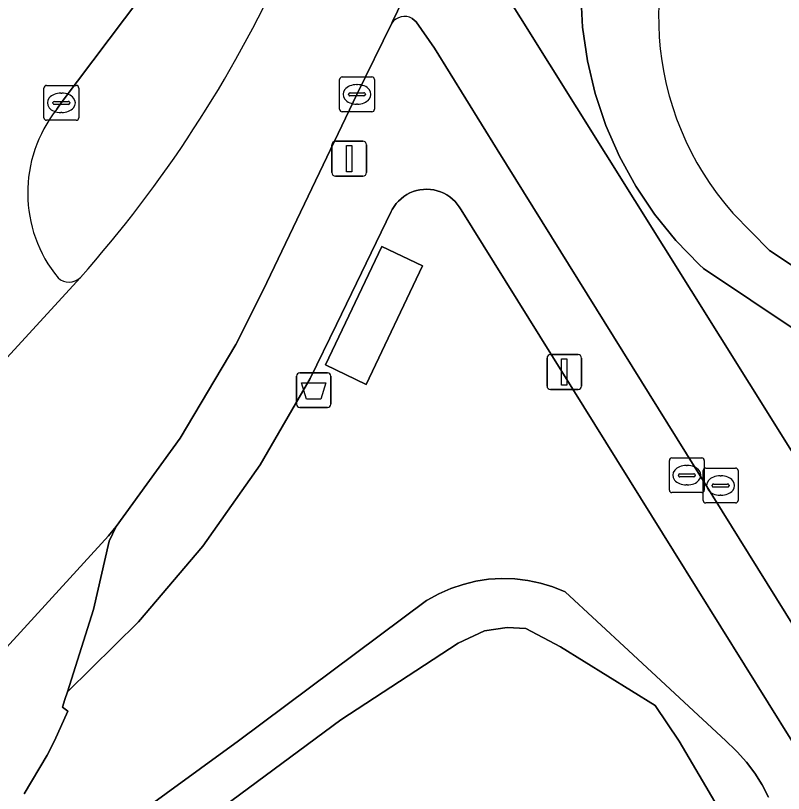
# Model space of a CAD drawing. Extents: x 158835 to 160077, y 386387 to 387778.
# Drawn here: x 159223.78 to 159245.8, y 386748.49 to 386770.82 of the extents above; entities that cross this region are included whole.
import ezdxf

# ---------------------------------------------------------------- set-up
doc = ezdxf.new("R2010")
doc.units = 0
for name, color, linetype in [('IMGEO_Afvalbak', 7, 'Continuous'), ('IMGEO_Berm_groen', 7, 'Continuous'), ('IMGEO_Fietspad_gesloten', 7, 'Continuous'), ('IMGEO_Kolk', 7, 'Continuous'), ('IMGEO_Lichtmast', 7, 'Continuous'), ('IMGEO_Oever', 7, 'Continuous'), ('IMGEO_OVBaan_gesloten', 7, 'Continuous'), ('IMGEO_Rioolput', 7, 'Continuous'), ('IMGEO_Verkeerseiland_open', 7, 'Continuous'), ('IMGEO_Voetpad_open', 7, 'Continuous'), ('IMGEO_Waterloop', 7, 'Continuous')]:
    doc.layers.add(name, color=color, linetype=linetype)

msp = doc.modelspace()

# ---------------------------------------------------------------- linework, layer by layer
at = {"layer": 'IMGEO_Afvalbak'}
for p, q in [((159231.832, 386759.667), (159231.832, 386760.467)), ((159231.832, 386760.467), (159231.832, 386759.667)), ((159231.932, 386760.567), (159232.722, 386760.567)), ((159232.722, 386760.567), (159231.932, 386760.567)), ((159232.822, 386760.467), (159232.822, 386759.667)), ((159232.822, 386759.667), (159232.822, 386760.467)), ((159232.722, 386759.567), (159231.932, 386759.567)), ((159231.932, 386759.567), (159232.722, 386759.567))]:
    msp.add_line(p, q, dxfattribs=at)
msp.add_lwpolyline([(159231.975, 386760.281), (159232.679, 386760.281), (159232.53, 386759.811), (159232.124, 386759.811), (159231.975, 386760.281)], dxfattribs=at)
for centre, start, end in [((159231.932, 386760.467), 90, 180), ((159231.932, 386760.467), 90, 180), ((159232.722, 386760.467), 0, 90), ((159232.722, 386760.467), 360, 90), ((159231.932, 386759.667), 180, 270), ((159231.932, 386759.667), 180, 270), ((159232.722, 386759.667), 270, 0), ((159232.722, 386759.667), 270, 0)]:
    msp.add_arc(centre, 0.1, start, end, dxfattribs=at)
at = {"layer": 'IMGEO_Berm_groen'}
for points in [[(159279.585, 386738.416), (159267.985, 386728.947), (159261.177, 386740.476), (159253.846, 386749.624), (159246.227, 386761.743), (159243.51, 386763.556), (159243.393, 386763.665), (159242.718, 386764.361), (159242.107, 386765.115), (159241.567, 386765.92), (159241.1, 386766.77), (159240.711, 386767.659), (159240.404, 386768.578), (159240.179, 386769.522), (159240.04, 386770.482), (159239.987, 386771.45), (159240.385, 386772.855), (159251.504, 386795.194), (159259.44, 386808.818), (159260.712, 386811.091), (159261.396, 386812.36), (159267.753, 386822.227), (159295.387, 386860.749)], [(159246.85, 386796.388), (159236.355, 386774.31), (159237.428, 386772.089), (159244.816, 386760.267), (159251.232, 386750), (159255.395, 386743.339), (159259.525, 386736.27), (159262.449, 386731.624), (159263.9, 386729.347), (159264.351, 386728.649), (159264.919, 386727.833)], [(159236.556, 386765.239), (159236.505, 386765.325), (159236.446, 386765.407), (159236.381, 386765.483), (159236.308, 386765.552), (159236.23, 386765.615), (159236.147, 386765.671), (159236.059, 386765.719), (159235.967, 386765.759), (159235.871, 386765.791), (159235.774, 386765.814), (159235.674, 386765.828), (159235.574, 386765.833), (159235.474, 386765.83), (159235.374, 386765.817), (159235.276, 386765.795), (159235.18, 386765.765), (159235.088, 386765.726), (159234.999, 386765.68), (159234.915, 386765.625), (159234.836, 386765.563), (159234.762, 386765.495), (159234.696, 386765.42), (159234.636, 386765.339), (159234.583, 386765.254), (159234.553, 386765.195), (159232.982, 386761.949), (159232.228, 386760.4), (159230.797, 386757.927), (159229.15, 386755.592), (159227.302, 386753.414), (159225.266, 386751.409), (159225.191, 386751.187), (159225.119, 386750.964), (159225.279, 386750.851), (159224.891, 386750), (159224.678, 386749.587), (159224.02, 386748.482)], [(159260.57, 386726.664), (159246.043, 386750), (159242.646, 386755.457), (159236.556, 386765.239)], [(159213.245, 386737.678), (159230.172, 386750), (159235.567, 386754.025), (159235.587, 386754.037), (159235.915, 386754.22), (159236.257, 386754.372), (159236.611, 386754.493), (159236.975, 386754.581), (159237.346, 386754.637), (159237.72, 386754.66), (159238.094, 386754.649), (159238.466, 386754.605), (159238.833, 386754.527), (159239.191, 386754.417), (159239.538, 386754.276), (159241.353, 386752.591), (159244.145, 386750), (159244.429, 386749.736), (159244.478, 386749.687), (159244.745, 386749.393), (159244.985, 386749.075), (159245.196, 386748.737), (159245.376, 386748.382)]]:
    msp.add_lwpolyline(points, dxfattribs=at)
msp.add_lwpolyline([(159233.836, 386760.231), (159232.663, 386760.789), (159234.28, 386764.192), (159235.453, 386763.634)], close=True, dxfattribs=at)
at = {"layer": 'IMGEO_Fietspad_gesloten'}
for points in [[(159244.816, 386760.267), (159237.428, 386772.089), (159236.355, 386774.31), (159234.591, 386770.651), (159234.566, 386770.6)], [(159224.961, 386768.129), (159225.089, 386768.314), (159229.188, 386773.771)], [(159235.154, 386770.735), (159235.271, 386770.634), (159235.794, 386769.886), (159237.592, 386766.977), (159242.486, 386759.102), (159247.921, 386750.366), (159253.448, 386741.56), (159259.48, 386731.822), (159261.663, 386728.3), (159262.549, 386726.916)], [(159223.299, 386760.747), (159223.523, 386760.992), (159225.636, 386763.299)], [(159264.919, 386727.833), (159264.351, 386728.649), (159263.9, 386729.347), (159262.449, 386731.624), (159259.525, 386736.27), (159255.395, 386743.339), (159251.232, 386750), (159244.816, 386760.267)], [(159224.02, 386748.482), (159224.678, 386749.587), (159224.891, 386750), (159225.279, 386750.851), (159225.119, 386750.964), (159225.191, 386751.187), (159225.266, 386751.409), (159226.014, 386753.775), (159226.463, 386755.731), (159226.661, 386756.15), (159226.442, 386755.886), (159222.498, 386751.568)]]:
    msp.add_lwpolyline(points, dxfattribs=at)
for centre, radius, start, end in [((159234.936, 386770.336), 0.455, 61.3961, 144.465), ((159227.983, 386765.729), 3.859, 141.5421, 219.2626), ((159225.309, 386763.634), 0.468, 227.8393, 314.3057)]:
    msp.add_arc(centre, radius, start, end, dxfattribs=at)
at = {"layer": 'IMGEO_Kolk'}
for p, q in [((159233.069, 386768.131), (159233.069, 386768.983)), ((159233.144, 386769.057), (159233.996, 386769.057)), ((159234.07, 386768.983), (159234.07, 386768.131)), ((159224.589, 386767.887), (159224.589, 386768.739)), ((159224.664, 386768.813), (159225.516, 386768.813)), ((159225.59, 386768.739), (159225.59, 386767.887)), ((159233.557, 386768.837), (159233.582, 386768.837)), ((159225.077, 386768.593), (159225.102, 386768.593)), ((159233.328, 386768.551), (159233.328, 386768.563)), ((159233.766, 386768.514), (159233.368, 386768.514)), ((159233.371, 386768.6), (159233.769, 386768.6)), ((159233.812, 386768.563), (159233.812, 386768.551)), ((159224.848, 386768.307), (159224.848, 386768.319)), ((159225.286, 386768.27), (159224.888, 386768.27)), ((159224.891, 386768.356), (159225.289, 386768.356)), ((159225.332, 386768.319), (159225.332, 386768.307)), ((159233.58, 386768.277), (159233.555, 386768.277)), ((159225.1, 386768.033), (159225.075, 386768.033)), ((159233.996, 386768.057), (159233.144, 386768.057)), ((159225.516, 386767.813), (159224.664, 386767.813))]:
    msp.add_line(p, q, dxfattribs=at)
for points in [[(159233.069, 386768.131), (159233.069, 386768.983)], [(159233.144, 386769.057), (159233.996, 386769.057)], [(159234.07, 386768.983), (159234.07, 386768.131)], [(159224.589, 386767.887), (159224.589, 386768.739)], [(159224.664, 386768.813), (159225.516, 386768.813)], [(159225.59, 386768.739), (159225.59, 386767.887)], [(159233.996, 386768.057), (159233.144, 386768.057)], [(159225.516, 386767.813), (159224.664, 386767.813)]]:
    msp.add_lwpolyline(points, dxfattribs=at)
for centre, radius, start, end in [((159233.146, 386768.981), 0.0765, 91.552, 178.448), ((159233.146, 386768.981), 0.0765, 91.552, 178.448), ((159233.994, 386768.981), 0.0765, 1.552, 88.448), ((159233.994, 386768.981), 0.0765, 1.552, 88.448), ((159224.666, 386768.737), 0.0765, 91.552, 178.448), ((159224.666, 386768.737), 0.0765, 91.552, 178.448), ((159225.514, 386768.737), 0.0765, 1.552, 88.448), ((159225.514, 386768.737), 0.0765, 1.552, 88.448), ((159233.368, 386768.56), 0.0403, 85.8775, 175.7526), ((159233.365, 386768.55), 0.0366, 178.938, 274.7102), ((159233.769, 386768.557), 0.043, 264.8664, 352.4533), ((159233.773, 386768.562), 0.0386, 1.7309, 96.639), ((159224.888, 386768.316), 0.0403, 85.8775, 175.7526), ((159224.885, 386768.306), 0.0366, 178.938, 274.7102), ((159225.289, 386768.313), 0.043, 264.8664, 352.4533), ((159225.293, 386768.318), 0.0386, 1.7309, 96.639), ((159233.146, 386768.133), 0.0765, 181.552, 268.448), ((159233.146, 386768.133), 0.0765, 181.552, 268.448), ((159233.994, 386768.133), 0.0765, 271.552, 358.448), ((159233.994, 386768.133), 0.0765, 271.552, 358.448), ((159224.666, 386767.889), 0.0765, 181.552, 268.448), ((159224.666, 386767.889), 0.0765, 181.552, 268.448), ((159225.514, 386767.889), 0.0765, 271.552, 358.448), ((159225.514, 386767.889), 0.0765, 271.552, 358.448)]:
    msp.add_arc(centre, radius, start, end, dxfattribs=at)
for centre, major_axis, ratio, start_param, end_param in [((159233.556, 386768.557), (-0.387, 0.002), 0.722429, 4.712389, 7.853982), ((159233.581, 386768.557), (-0.39, 0.002), 0.717154, 1.570796, 4.712389), ((159225.076, 386768.313), (-0.387, 0.002), 0.722429, 4.712389, 7.853982), ((159225.101, 386768.313), (-0.39, 0.002), 0.717154, 1.570796, 4.712389)]:
    msp.add_ellipse(centre, major_axis=major_axis, ratio=ratio, start_param=start_param, end_param=end_param, dxfattribs=at)
at = {"layer": 'IMGEO_Lichtmast'}
for p, q in [((159232.95, 386767.211), (159233.74, 386767.211)), ((159233.74, 386767.211), (159232.95, 386767.211)), ((159232.85, 386766.311), (159232.85, 386767.111)), ((159232.85, 386767.111), (159232.85, 386766.311)), ((159233.84, 386767.111), (159233.84, 386766.311)), ((159233.84, 386766.311), (159233.84, 386767.111)), ((159233.74, 386766.211), (159232.95, 386766.211)), ((159232.95, 386766.211), (159233.74, 386766.211)), ((159239.02, 386760.186), (159239.02, 386760.986)), ((159239.02, 386760.986), (159239.02, 386760.186)), ((159239.12, 386761.086), (159239.91, 386761.086)), ((159239.91, 386761.086), (159239.12, 386761.086)), ((159240.01, 386760.986), (159240.01, 386760.186)), ((159240.01, 386760.186), (159240.01, 386760.986)), ((159239.91, 386760.086), (159239.12, 386760.086)), ((159239.12, 386760.086), (159239.91, 386760.086))]:
    msp.add_line(p, q, dxfattribs=at)
for points in [[(159233.27, 386767.086), (159233.42, 386767.086), (159233.42, 386766.336), (159233.27, 386766.336), (159233.27, 386767.086)], [(159239.44, 386760.961), (159239.59, 386760.961), (159239.59, 386760.211), (159239.44, 386760.211), (159239.44, 386760.961)]]:
    msp.add_lwpolyline(points, dxfattribs=at)
for centre, start, end in [((159232.95, 386767.111), 90, 180), ((159232.95, 386767.111), 90, 180), ((159233.74, 386767.111), 0, 90), ((159233.74, 386767.111), 360, 90), ((159232.95, 386766.311), 180, 270), ((159232.95, 386766.311), 180, 270), ((159233.74, 386766.311), 270, 0), ((159233.74, 386766.311), 270, 0), ((159239.12, 386760.986), 90, 180), ((159239.12, 386760.986), 90, 180), ((159239.91, 386760.986), 0, 90), ((159239.91, 386760.986), 360, 90), ((159239.12, 386760.186), 180, 270), ((159239.12, 386760.186), 180, 270), ((159239.91, 386760.186), 270, 0), ((159239.91, 386760.186), 270, 0)]:
    msp.add_arc(centre, 0.1, start, end, dxfattribs=at)
at = {"layer": 'IMGEO_Oever'}
for points in [[(159277.547, 386813.251), (159274.878, 386809.101), (159272.562, 386805.589), (159270.413, 386801.844), (159268.305, 386797.742), (159266.166, 386793.116), (159263.45, 386788.071), (159260.06, 386780.489), (159256.668, 386774.174), (159253.949, 386768.553), (159252.625, 386765.583), (159251.877, 386764.262), (159251.327, 386763.399), (159250.4, 386762.835), (159249.454, 386762.68), (159248.391, 386762.765), (159247.388, 386762.973), (159246.672, 386763.237), (159245.401, 386764.079), (159244.354, 386765.147)], [(159251.504, 386795.194), (159240.385, 386772.855), (159239.987, 386771.45), (159240.04, 386770.482), (159240.179, 386769.522), (159240.404, 386768.578), (159240.711, 386767.659), (159241.1, 386766.77), (159241.567, 386765.92), (159242.107, 386765.115), (159242.718, 386764.361), (159243.393, 386763.665), (159243.51, 386763.556), (159246.227, 386761.743)], [(159245.376, 386748.382), (159245.196, 386748.737), (159244.985, 386749.075), (159244.745, 386749.393), (159244.478, 386749.687), (159244.429, 386749.736), (159244.145, 386750), (159241.353, 386752.591), (159239.538, 386754.276), (159239.191, 386754.417), (159238.833, 386754.527), (159238.466, 386754.605), (159238.094, 386754.649), (159237.72, 386754.66), (159237.346, 386754.637), (159236.975, 386754.581), (159236.611, 386754.493), (159236.257, 386754.372), (159235.915, 386754.22), (159235.587, 386754.037), (159235.567, 386754.025), (159230.172, 386750), (159213.245, 386737.678)], [(159184.831, 386713.658), (159191.525, 386718.812), (159205.118, 386729.017), (159214.585, 386735.917), (159229.239, 386747.746), (159233.11, 386750.605), (159236.476, 386752.808), (159237.228, 386753.16), (159237.878, 386753.258), (159238.411, 386753.225), (159239.406, 386752.702), (159242.12, 386751.011), (159242.812, 386749.995), (159244.507, 386747.111), (159244.695, 386746.004), (159244.62, 386744.891), (159244.143, 386743.757), (159242.994, 386742.718), (159239.921, 386740.297), (159225.276, 386728.728), (159213.169, 386718.964), (159206.892, 386714.447), (159195.76, 386706.588), (159187.568, 386700.951)]]:
    msp.add_lwpolyline(points, dxfattribs=at)
msp.add_arc((159250.712, 386770.775), 8.491, 146.2156, 221.5125, dxfattribs=at)
at = {"layer": 'IMGEO_OVBaan_gesloten'}
for points in [[(159222.176, 386751.945), (159222.498, 386751.568), (159226.442, 386755.886), (159226.661, 386756.15), (159228.493, 386758.689), (159230.092, 386761.381), (159230.876, 386762.941), (159233.569, 386768.557), (159234.566, 386770.6), (159234.591, 386770.651), (159236.355, 386774.31), (159246.85, 386796.388)], [(159225.636, 386763.299), (159223.523, 386760.992), (159223.299, 386760.747)]]:
    msp.add_lwpolyline(points, dxfattribs=at)
msp.add_arc((159198.557, 386787.29), 36.178, 318.4599, 335.4559, dxfattribs=at)
at = {"layer": 'IMGEO_Rioolput'}
for p, q in [((159242.53, 386757.199), (159242.53, 386758.051)), ((159242.605, 386758.125), (159243.457, 386758.125)), ((159243.531, 386758.051), (159243.531, 386757.199)), ((159243.018, 386757.905), (159243.043, 386757.905)), ((159243.498, 386756.904), (159243.498, 386757.756)), ((159243.573, 386757.83), (159244.425, 386757.83)), ((159244.499, 386757.756), (159244.499, 386756.904)), ((159242.789, 386757.619), (159242.789, 386757.631)), ((159243.227, 386757.582), (159242.829, 386757.582)), ((159242.832, 386757.668), (159243.23, 386757.668)), ((159243.273, 386757.631), (159243.273, 386757.619)), ((159243.986, 386757.61), (159244.011, 386757.61)), ((159243.041, 386757.345), (159243.016, 386757.345)), ((159243.757, 386757.324), (159243.757, 386757.336)), ((159243.8, 386757.373), (159244.198, 386757.373)), ((159244.241, 386757.336), (159244.241, 386757.324)), ((159243.457, 386757.125), (159242.605, 386757.125)), ((159244.195, 386757.287), (159243.797, 386757.287)), ((159244.009, 386757.05), (159243.984, 386757.05)), ((159244.425, 386756.83), (159243.573, 386756.83))]:
    msp.add_line(p, q, dxfattribs=at)
for points in [[(159242.53, 386757.199), (159242.53, 386758.051)], [(159242.605, 386758.125), (159243.457, 386758.125)], [(159243.531, 386758.051), (159243.531, 386757.199)], [(159243.498, 386756.904), (159243.498, 386757.756)], [(159243.573, 386757.83), (159244.425, 386757.83)], [(159244.499, 386757.756), (159244.499, 386756.904)], [(159243.457, 386757.125), (159242.605, 386757.125)], [(159244.425, 386756.83), (159243.573, 386756.83)]]:
    msp.add_lwpolyline(points, dxfattribs=at)
for centre, radius, start, end in [((159242.607, 386758.049), 0.0765, 91.552, 178.448), ((159242.607, 386758.049), 0.0765, 91.552, 178.448), ((159243.455, 386758.049), 0.0765, 1.552, 88.448), ((159243.455, 386758.049), 0.0765, 1.552, 88.448), ((159243.575, 386757.754), 0.0765, 91.552, 178.448), ((159243.575, 386757.754), 0.0765, 91.552, 178.448), ((159244.423, 386757.754), 0.0765, 1.552, 88.448), ((159244.423, 386757.754), 0.0765, 1.552, 88.448), ((159242.829, 386757.628), 0.0403, 85.8775, 175.7526), ((159242.826, 386757.618), 0.0366, 178.938, 274.7102), ((159243.23, 386757.625), 0.043, 264.8664, 352.4533), ((159243.234, 386757.63), 0.0386, 1.7309, 96.639), ((159243.797, 386757.333), 0.0403, 85.8775, 175.7526), ((159243.794, 386757.323), 0.0366, 178.938, 274.7102), ((159244.198, 386757.33), 0.043, 264.8664, 352.4533), ((159244.202, 386757.335), 0.0386, 1.7309, 96.639), ((159242.607, 386757.201), 0.0765, 181.552, 268.448), ((159242.607, 386757.201), 0.0765, 181.552, 268.448), ((159243.455, 386757.201), 0.0765, 271.552, 358.448), ((159243.455, 386757.201), 0.0765, 271.552, 358.448), ((159243.575, 386756.906), 0.0765, 181.552, 268.448), ((159243.575, 386756.906), 0.0765, 181.552, 268.448), ((159244.423, 386756.906), 0.0765, 271.552, 358.448), ((159244.423, 386756.906), 0.0765, 271.552, 358.448)]:
    msp.add_arc(centre, radius, start, end, dxfattribs=at)
for centre, major_axis, ratio, start_param, end_param in [((159243.017, 386757.625), (-0.387, 0.002), 0.722429, 4.712389, 7.853982), ((159243.042, 386757.625), (-0.39, 0.002), 0.717154, 1.570796, 4.712389), ((159243.985, 386757.33), (-0.387, 0.002), 0.722429, 4.712389, 7.853982), ((159244.01, 386757.33), (-0.39, 0.002), 0.717154, 1.570796, 4.712389)]:
    msp.add_ellipse(centre, major_axis=major_axis, ratio=ratio, start_param=start_param, end_param=end_param, dxfattribs=at)
at = {"layer": 'IMGEO_Verkeerseiland_open'}
msp.add_lwpolyline([(159229.188, 386773.771), (159225.089, 386768.314), (159224.961, 386768.129)], dxfattribs=at)
for centre, radius, start, end in [((159198.557, 386787.29), 36.178, 318.4599, 335.4559), ((159227.983, 386765.729), 3.859, 141.5421, 219.2626), ((159225.309, 386763.634), 0.468, 227.8393, 314.3057)]:
    msp.add_arc(centre, radius, start, end, dxfattribs=at)
at = {"layer": 'IMGEO_Voetpad_open'}
for points in [[(159262.549, 386726.916), (159261.663, 386728.3), (159259.48, 386731.822), (159253.448, 386741.56), (159247.921, 386750.366), (159242.486, 386759.102), (159237.592, 386766.977), (159235.794, 386769.886), (159235.271, 386770.634), (159235.154, 386770.735)], [(159234.566, 386770.6), (159233.569, 386768.557), (159230.876, 386762.941), (159230.092, 386761.381), (159228.493, 386758.689), (159226.661, 386756.15), (159226.463, 386755.731), (159226.014, 386753.775), (159225.266, 386751.409), (159227.302, 386753.414), (159229.15, 386755.592), (159230.797, 386757.927), (159232.228, 386760.4), (159232.982, 386761.949), (159234.553, 386765.195), (159234.583, 386765.254), (159234.636, 386765.339), (159234.696, 386765.42), (159234.762, 386765.495), (159234.836, 386765.563), (159234.915, 386765.625), (159234.999, 386765.68), (159235.088, 386765.726), (159235.18, 386765.765), (159235.276, 386765.795), (159235.374, 386765.817), (159235.474, 386765.83), (159235.574, 386765.833), (159235.674, 386765.828), (159235.774, 386765.814), (159235.871, 386765.791), (159235.967, 386765.759), (159236.059, 386765.719), (159236.147, 386765.671), (159236.23, 386765.615), (159236.308, 386765.552), (159236.381, 386765.483), (159236.446, 386765.407), (159236.505, 386765.325), (159236.556, 386765.239), (159242.646, 386755.457), (159246.043, 386750)]]:
    msp.add_lwpolyline(points, dxfattribs=at)
msp.add_lwpolyline([(159235.453, 386763.634), (159234.28, 386764.192), (159232.663, 386760.789), (159233.836, 386760.231)], close=True, dxfattribs=at)
msp.add_arc((159234.936, 386770.336), 0.455, 61.3961, 144.465, dxfattribs=at)
at = {"layer": 'IMGEO_Waterloop'}
for points in [[(159244.354, 386765.147), (159245.401, 386764.079), (159246.672, 386763.237)], [(159187.568, 386700.951), (159195.76, 386706.588), (159206.892, 386714.447), (159213.169, 386718.964), (159225.276, 386728.728), (159239.921, 386740.297), (159242.994, 386742.718), (159244.143, 386743.757), (159244.62, 386744.891), (159244.695, 386746.004), (159244.507, 386747.111), (159242.812, 386749.995), (159242.12, 386751.011), (159239.406, 386752.702), (159238.411, 386753.225), (159237.878, 386753.258), (159237.228, 386753.16), (159236.476, 386752.808), (159233.11, 386750.605), (159229.239, 386747.746), (159214.585, 386735.917), (159205.118, 386729.017), (159191.525, 386718.812), (159184.831, 386713.658)]]:
    msp.add_lwpolyline(points, dxfattribs=at)
msp.add_arc((159250.712, 386770.775), 8.491, 146.2156, 221.5125, dxfattribs=at)

doc.saveas('drawing.dxf')
